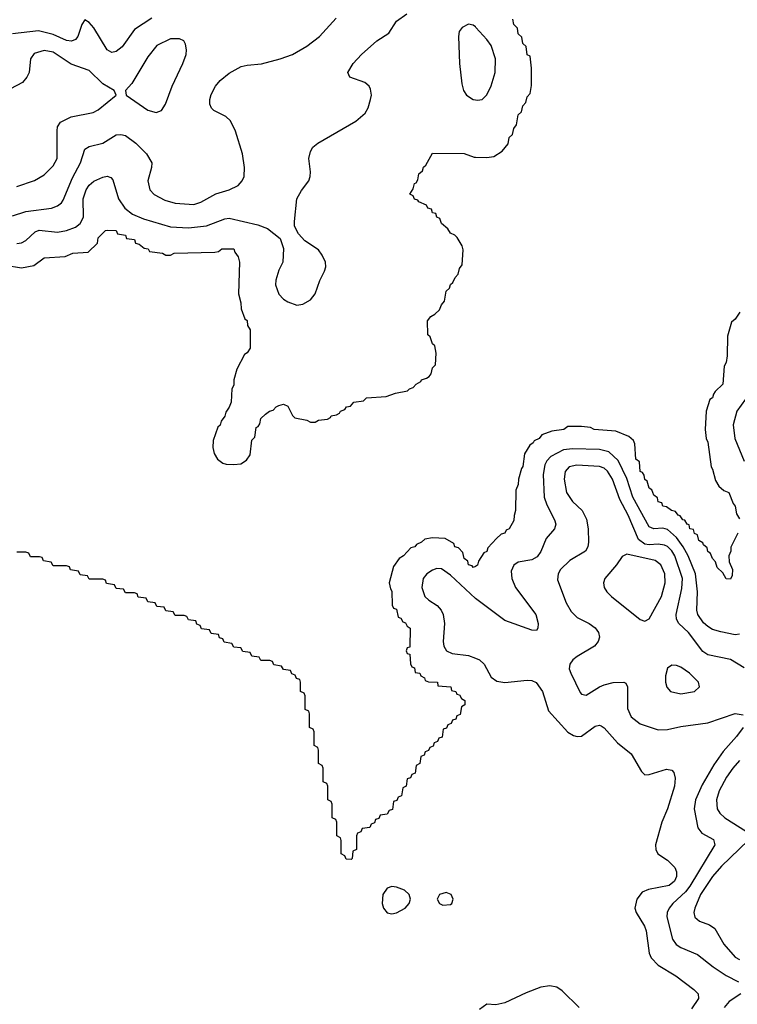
# Model space of a CAD drawing. Header units: inches. Extents: x 501365 to 657855, y 482276 to 547543.
# Tile 258 of 656: x 577982 to 581160, y 492324 to 496684. Entities that reach past the tile are written whole.
import ezdxf

# ---------------------------------------------------------------- set-up
doc = ezdxf.new("R2010")
doc.units = ezdxf.units.IN
doc.header["$MEASUREMENT"] = 0
doc.layers.add('A5479', color=7, linetype='Continuous')
doc.layers.add('A5489', color=7, linetype='Continuous')

msp = doc.modelspace()

# ---------------------------------------------------------------- linework, layer by layer
at = {"layer": 'A5479', "color": 5}
for points, elevation in [([(577970, 495692.7), (577990, 495696.4), (578010, 495706.7), (578050, 495744.7), (578068.7, 495751.3), (578150, 495742.6), (578190, 495750.1), (578230, 495765.4), (578250, 495781), (578264.5, 495810), (578262.9, 495890), (578276, 495930), (578290, 495951.8), (578310, 495969.2), (578350, 495987.3), (578370, 495991.1), (578385.9, 495985.9), (578395.1, 495975.1), (578420.4, 495890), (578447.8, 495850), (578482.3, 495822.3), (578530, 495801.9), (578650, 495766.1), (578730, 495762.1), (578810, 495771.8), (578890, 495801.9), (578910, 495804.4), (579036.3, 495776.3), (579078.9, 495758.9), (579135.1, 495715.1), (579150.4, 495670.4), (579147, 495610), (579130, 495575.1), (579116.5, 495530), (579115.5, 495510), (579130, 495468.4), (579150, 495446.7), (579170, 495434), (579210, 495420.5), (579235.9, 495424.1), (579270, 495443), (579290, 495470.7), (579310.9, 495529.1), (579331.8, 495570), (579338, 495590), (579336, 495610), (579322, 495642), (579305.6, 495665.6), (579244.4, 495704.4), (579216.2, 495736.2), (579199.3, 495770), (579198.4, 495790), (579209.8, 495890.2), (579230, 495928), (579262.4, 495970), (579268, 495990), (579269.7, 496010), (579262.6, 496070), (579270, 496101), (579280.7, 496119.3), (579302.8, 496137.2), (579470, 496234.4), (579511.6, 496270), (579525.6, 496294.4), (579536.3, 496330), (579539.7, 496350), (579536.2, 496376.2), (579529.5, 496390), (579510, 496405.6), (579444, 496430), (579435.1, 496450), (579459.5, 496490), (579496.2, 496530), (579562.9, 496590), (579616.3, 496623.7), (579650, 496677.3), (579696, 496710)], 1940), ([(578567.6, 496690), (578490, 496640.6), (578436.1, 496563.9), (578410, 496542.5), (578390, 496538.9), (578370, 496550.8), (578310, 496647.3), (578290, 496671.1), (578270, 496683.7), (578256.7, 496663.3), (578239.7, 496610), (578230, 496596.8), (578211.7, 496588.3), (578190, 496592.1), (578130, 496617.8), (578066, 496634), (577950, 496621.8)], 1960), ([(577950, 495815.9), (578010, 495834.4), (578122.7, 495850), (578150, 495859.3), (578167.1, 495872.9), (578174.6, 495885.4), (578215.8, 495984.2), (578251.1, 496050), (578269.9, 496110.1), (578290, 496122.6), (578350, 496137.8), (578410, 496173.7), (578430, 496176.3), (578450, 496171), (578496.8, 496136.8), (578543.9, 496090), (578567.2, 496050), (578566.4, 496030), (578550.2, 495970), (578558.3, 495930), (578577, 495910), (578624.8, 495884.8), (578671.2, 495871.2), (578753.7, 495866.3), (578783.7, 495876.3), (578850, 495912.7), (578909.8, 495930.2), (578949.8, 495950.2), (578968, 495970), (578976.4, 495990), (578978, 496030), (578968.5, 496090), (578938.5, 496190), (578916.2, 496236.2), (578894.7, 496254.7), (578841.7, 496281.7), (578831.7, 496291.7), (578824.8, 496310), (578823.7, 496330), (578830, 496352.4), (578849.8, 496390), (578870, 496414.7), (578910, 496447.3), (578963.1, 496476.9), (578990, 496483.2), (579052.2, 496487.8), (579136, 496510), (579189.8, 496530.2), (579253.9, 496566.1), (579310, 496609.1), (579383.1, 496690)], 1960), ([(580000, 496651.6), (579990, 496659.6), (579970, 496664.5), (579942, 496650), (579928.9, 496631.1), (579925.3, 496610), (579930.2, 496490), (579940.6, 496400.6), (579946.7, 496370), (579960.7, 496350), (579990, 496330.7), (580000, 496329)], 1940), ([(577970, 495945.5), (578048.3, 495971.7), (578090, 495996.8), (578130, 496036.8), (578148.7, 496070), (578147.6, 496192.4), (578149.2, 496210), (578162.9, 496230), (578210, 496253.4), (578306.8, 496273.2), (578330, 496284.4), (578409.6, 496350), (578400.9, 496370), (578350, 496400.6), (578290, 496458.7), (578210, 496487.2), (578130, 496540.4), (578090, 496547.7), (578046, 496534), (578030.2, 496510), (578023.6, 496450), (578014.4, 496430), (577994, 496406), (577942.1, 496377.9)], 1980), ([(577917.3, 495597.3), (577990, 495584.7), (578044.5, 495595.5), (578090, 495630.2), (578184.1, 495635.9), (578218, 495650), (578286, 495654), (578326.3, 495693.7), (578330, 495718), (578362, 495750), (578370, 495752.4), (578410, 495750.3), (578416, 495736), (578450.6, 495730), (578455.3, 495715.3), (578490.6, 495710), (578494.8, 495694.8), (578511.3, 495690), (578532.8, 495672.8), (578550.8, 495670), (578556.9, 495656.9), (578614, 495650), (578630, 495642), (578650, 495642), (578666, 495650), (578845.6, 495654.4), (578862, 495658), (578878, 495670), (578930.7, 495670), (578934.8, 495654.8), (578950, 495634), (578954.8, 495610), (578950.7, 495470.7), (578962, 495430), (578963.6, 495403.6), (578979.6, 495359.6), (578990, 495351.3), (578990.6, 495330.6), (579002, 495310), (579002, 495230), (578990, 495208.7), (578978, 495202), (578943.6, 495136.4), (578930.6, 495089.4), (578930, 495066), (578922, 495050), (578918, 494990), (578910, 494968), (578894.4, 494945.6), (578890, 494928), (578873.7, 494906.3), (578870, 494888.7), (578859.6, 494880.4), (578839.6, 494820.4), (578838, 494790), (578843.6, 494763.6), (578858, 494738), (578881, 494721), (578896, 494716), (578930, 494714), (578962, 494718), (578986, 494734), (579003.1, 494756.9), (579010, 494822), (579024, 494836), (579030, 494878), (579038, 494882), (579045.2, 494894.8), (579050, 494918), (579070, 494938), (579088, 494950), (579105.2, 494954.8), (579118, 494970), (579130, 494976), (579150, 494982), (579170, 494972), (579190.7, 494930.7), (579201, 494921), (579254, 494910), (579270, 494902), (579290, 494902), (579306, 494910), (579345.2, 494914.8), (579358, 494922), (579362, 494930), (579385.6, 494934.4), (579398, 494942), (579402, 494950), (579422, 494958), (579429, 494970), (579446.6, 494973.4), (579462, 494990), (579504, 494996), (579518, 495010), (579605.2, 495014.8), (579646, 495030), (579699, 495041), (579708, 495050), (579725.2, 495054.8), (579738, 495070), (579758, 495082), (579762, 495090), (579784, 495096), (579795.3, 495104.7), (579804, 495116), (579810, 495142), (579824, 495156), (579827, 495207), (579820.4, 495240.4), (579810, 495248.7), (579800.4, 495280.4), (579790, 495288.7), (579787.6, 495350), (579802, 495370), (579820.4, 495379.6), (579840.4, 495399.6), (579850, 495422), (579863.1, 495436.9), (579870, 495482), (579885.2, 495494.8), (579890, 495511.3), (579900.4, 495519.6), (579910, 495542), (579923.1, 495556.9), (579930, 495582), (579942, 495598), (579945.2, 495665.2), (579942, 495682), (579919, 495719), (579909.3, 495729.3), (579890, 495738), (579878, 495758), (579850, 495782), (579843.1, 495803.1), (579830, 495809.2), (579825.2, 495825.2), (579810, 495829.4), (579805.2, 495845.2), (579789, 495850), (579783.1, 495863.1), (579750, 495878), (579745.2, 495885.2), (579730, 495889.3), (579724, 495904), (579710, 495912), (579725.2, 495934.8), (579730, 495958), (579738, 495962), (579744.7, 495975.3), (579750, 496002), (579765.6, 496014.4), (579770, 496031.3), (579780.4, 496039.6), (579810, 496093.4), (579950, 496091.8), (579994.8, 496074.8), (580000, 496074.7)], 1920), ([(580000, 494263.3), (579990, 494258), (579985.6, 494265.6), (579970, 494269.4), (579966.3, 494286.3), (579950, 494298), (579944.7, 494324.7), (579925.6, 494345.6), (579909.2, 494350), (579904, 494364), (579866, 494386), (579810, 494389.6), (579776, 494384), (579762, 494370), (579739.6, 494360.4), (579731.3, 494350), (579714.4, 494345.6), (579682, 494310), (579662, 494298), (579636.9, 494263.1), (579618, 494190), (579623.6, 494163.6), (579630, 494154), (579632, 494092), (579638, 494078), (579650, 494074), (579658, 494038), (579670, 494034), (579678, 494018), (579690, 494014), (579698, 493998), (579711.3, 493990), (579710, 493906), (579698, 493902), (579694, 493890), (579698, 493878), (579710, 493874), (579712, 493832), (579718, 493818), (579730, 493814), (579734, 493794), (579754, 493790), (579758, 493778), (579774, 493770), (579778, 493758), (579792, 493752), (579832, 493750), (579834, 493734), (579892, 493730), (579894, 493714), (579914, 493710), (579918, 493698), (579930, 493694), (579938, 493678), (579954, 493670), (579954, 493650), (579938, 493642), (579932.7, 493607.3), (579918, 493602), (579912.7, 493587.3), (579898, 493582), (579892.7, 493567.3), (579878, 493562), (579872.7, 493547.3), (579858, 493542), (579852.7, 493507.3), (579838, 493502), (579832.7, 493487.3), (579818, 493482), (579812.7, 493467.3), (579798, 493462), (579792.7, 493447.3), (579778, 493442), (579772.7, 493427.3), (579758, 493422), (579754, 493390), (579738, 493382), (579732.7, 493347.3), (579718, 493342), (579712.7, 493327.3), (579698, 493322), (579694, 493290), (579678, 493282), (579672.7, 493247.3), (579658, 493242), (579652.7, 493227.3), (579638, 493222), (579632.7, 493187.3), (579618, 493182), (579610, 493166), (579578, 493162), (579572.7, 493147.3), (579558, 493142), (579552.7, 493127.3), (579538, 493122), (579532.7, 493107.3), (579498, 493102), (579492.7, 493087.3), (579478, 493082), (579474, 493070), (579474, 493010), (579458, 493002), (579454, 492970), (579450, 492966), (579427.3, 492967.3), (579422, 492982), (579406, 492990), (579406, 493050), (579402, 493062), (579386, 493070), (579386, 493130), (579382, 493142), (579366, 493150), (579366, 493210), (579362, 493222), (579346, 493230), (579346, 493290), (579342, 493302), (579326, 493310), (579326, 493370), (579322, 493382), (579306, 493390), (579306, 493450), (579302, 493462), (579286, 493470), (579286, 493530), (579282, 493542), (579266, 493550), (579266, 493610), (579262, 493622), (579246, 493630), (579246, 493690), (579242, 493702), (579226, 493710), (579226, 493750), (579222, 493762), (579207.3, 493767.3), (579202, 493782), (579187.3, 493787.3), (579182, 493802), (579150, 493806), (579142, 493822), (579107.3, 493827.3), (579102, 493842), (579090, 493846), (579050, 493846), (579042, 493862), (579010, 493866), (579002, 493882), (578970, 493886), (578962, 493902), (578930, 493906), (578922, 493922), (578887.3, 493927.3), (578882, 493942), (578867.3, 493947.3), (578862, 493962), (578830, 493966), (578822, 493982), (578787.3, 493987.3), (578782, 494002), (578767.3, 494007.3), (578762, 494022), (578730, 494026), (578722, 494042), (578710, 494046), (578670, 494046), (578662, 494062), (578630, 494066), (578622, 494082), (578590, 494086), (578582, 494102), (578550, 494106), (578542, 494122), (578507.3, 494127.3), (578502, 494142), (578490, 494146), (578450, 494146), (578442, 494162), (578410, 494166), (578402, 494182), (578367.3, 494187.3), (578362, 494202), (578350, 494206), (578290, 494206), (578282, 494222), (578250, 494226), (578242, 494242), (578207.3, 494247.3), (578202, 494262), (578190, 494266), (578130, 494266), (578122, 494282), (578087.3, 494287.3), (578082, 494302), (578070, 494306), (578030, 494306), (578022, 494322), (578010, 494326), (577970, 494326)], 1920), ([(580000, 494121.7), (579890, 494225), (579850, 494252), (579830, 494253.7), (579810, 494247.2), (579784.9, 494230), (579769.3, 494210), (579763.2, 494170), (579776.5, 494130), (579793.7, 494113.7), (579831, 494090), (579848.7, 494070), (579857.5, 494050), (579862.6, 494010), (579856.8, 493930), (579859.8, 493910), (579871.7, 493890), (579897.2, 493877.2), (579970, 493868.5), (580000, 493856.8)], 1940)]:
    msp.add_lwpolyline(points, dxfattribs=dict(at, elevation=elevation))
for points, elevation in [([(578690, 496599.6), (578650, 496599.1), (578590, 496569.8), (578550, 496519.8), (578478.9, 496401.1), (578450.5, 496370), (578454, 496350), (578550, 496283.2), (578586.3, 496273.7), (578610, 496282.4), (578628, 496310), (578657.3, 496390), (578704.8, 496490), (578718.9, 496530), (578721.3, 496550), (578716.1, 496576.1), (578709.2, 496590)], 1980), ([(579630, 492845.4), (579610, 492838), (579590.3, 492810), (579587.6, 492770), (579592.7, 492750), (579609.2, 492729.2), (579630, 492724.6), (579650, 492728.9), (579689.4, 492750), (579707, 492770), (579712, 492790), (579707, 492810), (579686, 492830), (579650, 492843.1)], 1940), ([(579870, 492819.3), (579841, 492810), (579831.3, 492790), (579841, 492770), (579856.5, 492763.5), (579890, 492766.8), (579895.3, 492770), (579902, 492790), (579893.2, 492810)], 1940)]:
    msp.add_lwpolyline(points, close=True, dxfattribs=dict(at, elevation=elevation))
at = {"layer": 'A5489', "color": 5}
for points, elevation in [([(580000, 496074.7), (580050, 496074), (580082, 496078), (580118, 496102), (580145.6, 496134.4), (580150, 496162), (580164, 496176), (580170, 496202), (580182, 496218), (580190, 496262), (580204, 496276), (580210, 496302), (580223.1, 496316.9), (580230, 496342), (580243.1, 496356.9), (580247.9, 496392.1), (580248.6, 496468.6), (580242, 496522), (580230, 496529), (580224.7, 496564.7), (580210, 496578), (580206, 496606), (580190, 496622), (580186.6, 496646.6), (580170, 496662), (580165.6, 496685.6)], 1920), ([(580000, 496329), (580010, 496327.3), (580030, 496330.8), (580050, 496350.8), (580070, 496391), (580087.8, 496450), (580089.7, 496510), (580070, 496569.3), (580050, 496596.2), (580002, 496650), (580000, 496651.6)], 1940), ([(581170.6, 495389.4), (581150, 495358), (581134.8, 495345.2), (581116.9, 495283.1), (581115.3, 495195.3), (581110, 495166), (581102, 495150), (581096, 495070), (581062, 495038), (581053.7, 495026.3), (581050, 495009), (581038, 495002), (581022, 494950), (581018, 494870), (581022, 494830), (581030, 494814), (581043.6, 494703.6), (581050, 494694), (581063.6, 494643.6), (581078, 494618), (581099.6, 494599.6), (581122, 494590), (581141, 494541), (581150.8, 494530), (581156, 494496), (581170, 494474)], 1920), ([(581215, 495030), (581158.4, 494950), (581141, 494890), (581149.3, 494829.3), (581189.6, 494729.6)], 1940), ([(581162, 494410), (581131.3, 494348.7), (581131.3, 494331.3), (581122, 494310), (581123.6, 494283.6), (581138, 494250), (581136.9, 494223.1), (581130, 494206), (581110, 494208.7), (581095.3, 494235.3), (581070, 494258), (581063.1, 494283.1), (581050, 494298), (581040.4, 494320.4), (581030, 494328.7), (581025.6, 494345.6), (581010, 494358), (581007, 494367), (580990, 494378), (580983.1, 494403.1), (580970, 494409.2), (580966, 494426), (580950, 494429.6), (580946.8, 494446.8), (580938, 494450), (580927.5, 494467.5), (580918, 494470), (580907.3, 494487.3), (580898, 494490), (580886, 494506), (580868, 494510), (580846.3, 494526.3), (580830, 494529.5), (580825.2, 494545.2), (580810, 494549.4), (580806.6, 494566.6), (580790, 494578), (580782, 494602), (580770, 494609), (580760.4, 494640.4), (580750, 494648.7), (580747.5, 494667.5), (580739.3, 494679.3), (580730, 494684), (580726, 494726), (580710, 494738), (580706, 494806), (580700.4, 494820.4), (580679, 494839), (580622, 494862), (580526, 494870), (580510, 494878), (580470, 494882), (580410, 494882), (580392, 494870), (580338, 494862), (580294.8, 494845.2), (580282, 494830), (580260.7, 494819.3), (580256, 494810), (580240.7, 494799.3), (580218, 494762), (580210, 494706), (580203.6, 494696.4), (580190.7, 494649.3), (580190, 494626), (580179.6, 494600.4), (580178, 494510), (580171, 494489), (580170, 494466), (580150, 494429), (580136.9, 494423.1), (580131, 494410), (580114.8, 494405.2), (580094, 494386), (580054.8, 494345.2), (580050, 494329), (580036.9, 494323.1), (580014, 494286), (580010, 494268.7), (580000, 494263.3)], 1920), ([(581170, 493963.5), (581150, 493960.7), (581087.2, 493972.8), (581050, 493984.5), (581030, 493997), (581010, 494013.6), (580985.2, 494050), (580981.3, 494070), (580983.4, 494150), (580974.4, 494230), (580941.7, 494310), (580920.2, 494350), (580890, 494391), (580850, 494426.2), (580830, 494432), (580790, 494429.9), (580770, 494438.3), (580697.3, 494570), (580670, 494652.5), (580631.6, 494731.6), (580590.6, 494770.6), (580550, 494780.4), (580430, 494783.9), (580390, 494778.8), (580334.1, 494750), (580316.3, 494730), (580307.8, 494712.2), (580299.7, 494670), (580305, 494570), (580316.3, 494536.3), (580350.8, 494470), (580355.9, 494450), (580350.9, 494430), (580313.1, 494386.9), (580290.1, 494329.9), (580274, 494306), (580250, 494292.9), (580190, 494281.8), (580170.8, 494269.2), (580158.3, 494241.7), (580161.9, 494210), (580178, 494170), (580267.7, 494050), (580277.4, 494010), (580276.4, 493990), (580270, 493979.3), (580250, 493980.4), (580130, 494024.3), (580000.9, 494120.9), (580000, 494121.7)], 1940), ([(581190, 493814.5), (581130, 493850.9), (581030, 493872.2), (581007, 493887), (580944.2, 493970), (580900.2, 494010), (580890.4, 494030), (580889.4, 494050), (580914.2, 494165.8), (580916.6, 494210), (580882.7, 494310), (580870, 494331.8), (580850, 494351.5), (580837.4, 494357.4), (580810, 494362.1), (580770, 494358.6), (580750, 494362), (580722.5, 494382.5), (580675.9, 494490), (580639.1, 494559.1), (580606.7, 494650), (580585.5, 494685.5), (580570, 494698.1), (580550, 494705.4), (580448.9, 494711.1), (580415.6, 494704.4), (580397.2, 494682.8), (580393.1, 494650), (580403.9, 494590), (580430, 494550.2), (580473.5, 494510), (580492.3, 494472.3), (580498.8, 494430), (580500.2, 494370), (580497.5, 494350), (580487.7, 494330), (580418.3, 494290), (580377.6, 494250), (580367.2, 494230), (580364.2, 494204.2), (580402.4, 494102.4), (580423.4, 494063.4), (580450, 494037.2), (580503.7, 494010), (580530.7, 493990.7), (580544.7, 493970), (580549.2, 493950), (580543.9, 493930), (580527.1, 493910), (580450, 493864.4), (580431.4, 493850), (580418.6, 493830), (580415.5, 493810), (580422.4, 493790), (580464.4, 493704.4), (580470, 493698), (580490, 493692.4), (580549.5, 493730.5), (580570, 493738.9), (580610, 493749.4), (580657.3, 493750), (580665.7, 493745.7), (580674.2, 493730), (580673.5, 493633.5), (580690, 493597.7), (580730, 493565.7), (580810, 493540.2), (580850, 493540.5), (580910, 493553.8), (581030, 493571.1), (581150, 493611.6), (581185.5, 493605.5)], 1960), ([(580000, 493856.8), (580017.6, 493850), (580039.4, 493830), (580070, 493772.2), (580095, 493755), (580130, 493749), (580230, 493760.1), (580250, 493758.1), (580269.1, 493749.1), (580297, 493710), (580324.1, 493624.1), (580410, 493529.3), (580433.9, 493513.9), (580450, 493509.3), (580470, 493511.8), (580530, 493556.5), (580550, 493560.8), (580557.1, 493557.1), (580570, 493549.1), (580630, 493482.3), (580690, 493433.8), (580735.4, 493355.4), (580750, 493340.5), (580770, 493342), (580845.8, 493365.8), (580870, 493360.7), (580878, 493350), (580885.3, 493325.3), (580881.5, 493290), (580850.7, 493190), (580825.5, 493130), (580796.9, 493030), (580798.7, 493010), (580808, 492990), (580850, 492962.3), (580883.1, 492930), (580890.9, 492910.9), (580890.8, 492890), (580881.7, 492870), (580858.2, 492850), (580766.9, 492833.1), (580738.6, 492821.4), (580715.5, 492790), (580706.4, 492750), (580711.6, 492730), (580748.3, 492670), (580755.8, 492650), (580768.9, 492551.1), (580778.7, 492530), (580810, 492498), (580886.9, 492450), (580967, 492390), (580986, 492370), (580987.7, 492350), (580956.3, 492303.7)], 1940), ([(581185.5, 493550), (581156.5, 493510), (581096.8, 493443.2), (581056.1, 493383.9), (581003.9, 493296.1), (580974.4, 493230), (580968.9, 493190), (580985.4, 493105.4), (581002, 493082), (581053.8, 493053.8), (581060.2, 493030), (580950, 492847.5), (580930, 492821.7), (580873.9, 492770), (580858.5, 492750), (580848.8, 492730), (580847.9, 492712.1), (580872.4, 492612.4), (580888.9, 492588.9), (580910, 492575), (580984.1, 492544.1), (581052.7, 492490), (581110, 492452.1), (581164.4, 492424.4)], 1960), ([(581170, 493403.2), (581139.8, 493370), (581111.6, 493330), (581079.6, 493270), (581068.1, 493230), (581070.1, 493190.1), (581081.7, 493170), (581104, 493150), (581200.9, 493090)], 1980), ([(581207.3, 493050), (581090, 492935.5), (581050, 492889.4), (580997, 492810), (580971.3, 492750), (580967.8, 492730), (580972.2, 492710), (580992.4, 492692.4), (581036.1, 492676.1), (581059.7, 492659.7), (581100.5, 492590), (581150, 492532.9), (581170, 492521.9)], 1980), ([(580459.2, 492310), (580384.5, 492384.5), (580360.3, 492400.3), (580330, 492405.8), (580290, 492399.6), (580224.4, 492375.6), (580130, 492331.2), (580090, 492321.6), (580050, 492325.2), (580018.5, 492301.5)], 1940), ([(581175.3, 492370), (581123.3, 492336.7), (581102.3, 492310)], 1960)]:
    msp.add_lwpolyline(points, dxfattribs=dict(at, elevation=elevation))
at = {"layer": 'A5489', "color": 5, "elevation": 1980}
for points in [[(580670, 494317.4), (580650, 494306.6), (580625.4, 494270), (580573.4, 494210), (580568, 494190), (580570.2, 494170), (580581.7, 494150), (580602.3, 494130), (580730, 494028.8), (580750, 494020.4), (580770, 494030.4), (580823.8, 494130), (580840.9, 494190), (580838.7, 494230), (580820.8, 494270), (580796.1, 494290)], [(580870, 493826), (580850, 493812.3), (580841.2, 493778.8), (580842, 493750), (580848.4, 493728.4), (580864.4, 493710), (580910, 493698.8), (580970, 493709.2), (580991.8, 493730), (580988.3, 493750), (580948.5, 493790), (580910, 493817.2), (580890, 493824.8)]]:
    msp.add_lwpolyline(points, close=True, dxfattribs=at)

doc.saveas('drawing.dxf')
